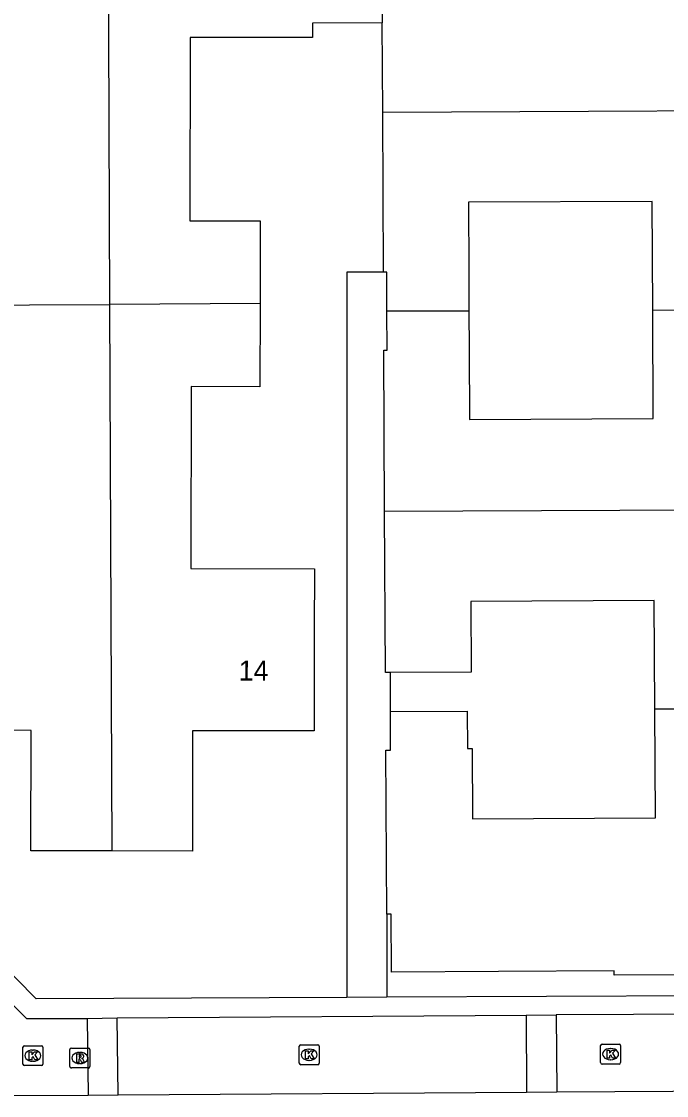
# Model space of a CAD drawing. Extents: x 157321 to 158827, y 386650 to 388532.
# Drawn here: x 157953.4 to 157985.7, y 387919.3 to 387973.1 of the extents above; entities that cross this region are included whole.
import ezdxf

# ---------------------------------------------------------------- set-up
doc = ezdxf.new("R2010")
doc.units = 0
for name, color, linetype in [('IMGEO_Kolk', 7, 'Continuous'), ('IMGEO_Pand', 7, 'Continuous'), ('IMGEO_Pand_nummerreeks', 7, 'Continuous'), ('IMGEO_Rijbaan_lokaal_open', 7, 'Continuous'), ('IMGEO_Rioolput', 7, 'Continuous'), ('IMGEO_Voetpad_open', 7, 'Continuous')]:
    doc.layers.add(name, color=color, linetype=linetype)

msp = doc.modelspace()

# ---------------------------------------------------------------- linework, layer by layer
at = {"layer": 'IMGEO_Kolk'}
for p, q in [((157953.502, 387920.829), (157953.502, 387921.681)), ((157953.577, 387921.755), (157954.429, 387921.755)), ((157953.99, 387921.535), (157954.015, 387921.535)), ((157954.503, 387921.681), (157954.503, 387920.829)), ((157967.338, 387920.875), (157967.338, 387921.727)), ((157967.413, 387921.801), (157968.265, 387921.801)), ((157967.826, 387921.581), (157967.851, 387921.581)), ((157968.339, 387921.727), (157968.339, 387920.875)), ((157982.431, 387920.906), (157982.431, 387921.758)), ((157982.506, 387921.832), (157983.358, 387921.832)), ((157982.919, 387921.612), (157982.944, 387921.612)), ((157983.432, 387921.758), (157983.432, 387920.906)), ((157954.013, 387920.975), (157953.988, 387920.975)), ((157967.849, 387921.021), (157967.824, 387921.021)), ((157982.942, 387921.052), (157982.917, 387921.052)), ((157954.429, 387920.755), (157953.577, 387920.755)), ((157968.265, 387920.801), (157967.413, 387920.801)), ((157983.358, 387920.832), (157982.506, 387920.832))]:
    msp.add_line(p, q, dxfattribs=at)
for points in [[(157953.502, 387920.829), (157953.502, 387921.681)], [(157953.577, 387921.755), (157954.429, 387921.755)], [(157954.503, 387921.681), (157954.503, 387920.829)], [(157967.338, 387920.875), (157967.338, 387921.727)], [(157967.413, 387921.801), (157968.265, 387921.801)], [(157967.659, 387921.501), (157967.782, 387921.501), (157967.782, 387921.35), (157967.912, 387921.501), (157968.076, 387921.501), (157967.93, 387921.35), (157968.083, 387921.101), (157967.931, 387921.101), (157967.846, 387921.265), (157967.782, 387921.198), (157967.782, 387921.101), (157967.659, 387921.101), (157967.659, 387921.501)], [(157968.339, 387921.727), (157968.339, 387920.875)], [(157982.431, 387920.906), (157982.431, 387921.758)], [(157982.506, 387921.832), (157983.358, 387921.832)], [(157982.752, 387921.532), (157982.875, 387921.532), (157982.875, 387921.381), (157983.005, 387921.532), (157983.169, 387921.532), (157983.023, 387921.381), (157983.176, 387921.132), (157983.024, 387921.132), (157982.939, 387921.296), (157982.875, 387921.229), (157982.875, 387921.132), (157982.752, 387921.132), (157982.752, 387921.532)], [(157983.432, 387921.758), (157983.432, 387920.906)], [(157953.823, 387921.455), (157953.946, 387921.455), (157953.946, 387921.304), (157954.076, 387921.455), (157954.24, 387921.455), (157954.094, 387921.304), (157954.247, 387921.055), (157954.095, 387921.055), (157954.01, 387921.219), (157953.946, 387921.152), (157953.946, 387921.055), (157953.823, 387921.055), (157953.823, 387921.455)], [(157954.429, 387920.755), (157953.577, 387920.755)], [(157968.265, 387920.801), (157967.413, 387920.801)], [(157983.358, 387920.832), (157982.506, 387920.832)]]:
    msp.add_lwpolyline(points, dxfattribs=at)
for centre, start, end in [((157953.579, 387921.679), 91.552, 178.448), ((157953.579, 387921.679), 91.552, 178.448), ((157954.427, 387921.679), 1.552, 88.448), ((157954.427, 387921.679), 1.552, 88.448), ((157967.415, 387921.725), 91.552, 178.448), ((157967.415, 387921.725), 91.552, 178.448), ((157968.263, 387921.725), 1.552, 88.448), ((157968.263, 387921.725), 1.552, 88.448), ((157982.508, 387921.756), 91.552, 178.448), ((157982.508, 387921.756), 91.552, 178.448), ((157983.356, 387921.756), 1.552, 88.448), ((157983.356, 387921.756), 1.552, 88.448), ((157953.579, 387920.831), 181.552, 268.448), ((157953.579, 387920.831), 181.552, 268.448), ((157954.427, 387920.831), 271.552, 358.448), ((157954.427, 387920.831), 271.552, 358.448), ((157967.415, 387920.877), 181.552, 268.448), ((157967.415, 387920.877), 181.552, 268.448), ((157968.263, 387920.877), 271.552, 358.448), ((157968.263, 387920.877), 271.552, 358.448), ((157982.508, 387920.908), 181.552, 268.448), ((157982.508, 387920.908), 181.552, 268.448), ((157983.356, 387920.908), 271.552, 358.448), ((157983.356, 387920.908), 271.552, 358.448)]:
    msp.add_arc(centre, 0.0765, start, end, dxfattribs=at)
for centre, major_axis, ratio, start_param, end_param in [((157953.989, 387921.255), (-0.387, 0.002), 0.722429, 4.712389, 7.853982), ((157954.014, 387921.255), (-0.39, 0.002), 0.717154, 1.570796, 4.712389), ((157967.825, 387921.301), (-0.387, 0.002), 0.722429, 4.712389, 7.853982), ((157967.85, 387921.301), (-0.39, 0.002), 0.717154, 1.570796, 4.712389), ((157982.918, 387921.332), (-0.387, 0.002), 0.722429, 4.712389, 7.853982), ((157982.943, 387921.332), (-0.39, 0.002), 0.717154, 1.570796, 4.712389)]:
    msp.add_ellipse(centre, major_axis=major_axis, ratio=ratio, start_param=start_param, end_param=end_param, dxfattribs=at)
at = {"layer": 'IMGEO_Pand'}
for points in [[(157957.86, 387958.89), (157957.75, 387986.114)], [(157971.483, 387976.052), (157971.499, 387972.996)], [(157971.499, 387972.996), (157968.005, 387972.978), (157968.003, 387972.254), (157961.873, 387972.267), (157961.853, 387963.081), (157965.388, 387963.074), (157965.379, 387958.93)], [(157971.523, 387968.52), (157971.499, 387972.996)], [(157971.523, 387968.52), (157998.981, 387968.647)], [(157971.565, 387960.509), (157971.523, 387968.52)], [(157985.038, 387958.6), (157985.009, 387964.053), (157975.81, 387964.005), (157975.829, 387960.531), (157975.837, 387958.575)], [(157971.728, 387958.564), (157971.718, 387960.51), (157971.565, 387960.509)], [(157949.789, 387958.86), (157957.86, 387958.89)], [(157965.379, 387958.93), (157957.86, 387958.89)], [(157957.97, 387931.515), (157957.86, 387958.89)], [(157965.379, 387958.93), (157965.37, 387954.767), (157961.928, 387954.774), (157961.908, 387945.654), (157968.096, 387945.64), (157968.089, 387942.521), (157968.079, 387937.521), (157962, 387937.533), (157961.987, 387931.507), (157957.97, 387931.515)], [(157975.837, 387958.575), (157975.847, 387956.616), (157975.865, 387953.128), (157985.067, 387953.177), (157985.038, 387958.6)], [(157985.038, 387958.6), (157993.084, 387958.622)], [(157971.616, 387948.53), (157971.574, 387956.593), (157971.739, 387956.594), (157971.728, 387958.564)], [(157971.728, 387958.564), (157975.837, 387958.575)], [(157971.616, 387948.53), (157999.114, 387948.647)], [(157971.905, 387940.451), (157971.659, 387940.45), (157971.616, 387948.53)], [(157985.145, 387938.61), (157985.116, 387944.058), (157975.936, 387944.01), (157975.954, 387940.472), (157971.905, 387940.451)], [(157971.718, 387928.341), (157971.675, 387936.553), (157971.916, 387936.554), (157971.905, 387938.496)], [(157993.21, 387938.61), (157993.241, 387932.645), (157999.192, 387932.676), (157999.215, 387928.485), (157998.343, 387928.48), (157998.348, 387927.507), (157997.389, 387927.502), (157997.395, 387926.451), (157996.332, 387926.446), (157996.338, 387925.436), (157994.705, 387925.428), (157994.707, 387924.979), (157993.343, 387924.971), (157993.341, 387925.334), (157987.585, 387925.304), (157983.113, 387925.281), (157983.112, 387925.502), (157977.324, 387925.471), (157971.953, 387925.443), (157971.938, 387928.342), (157971.718, 387928.341)], [(157971.905, 387938.496), (157975.747, 387938.517), (157975.757, 387936.645), (157975.998, 387936.647), (157976.016, 387933.114), (157985.174, 387933.163), (157985.145, 387938.61)], [(157993.21, 387938.61), (157985.145, 387938.61)], [(157957.97, 387931.515), (157953.903, 387931.524), (157953.915, 387937.544), (157947.93, 387937.557)]]:
    msp.add_lwpolyline(points, dxfattribs=at)
at = {"layer": 'IMGEO_Rijbaan_lokaal_open'}
for points in [[(157945.378, 387926.106), (157950.673, 387926.144), (157953.677, 387923.119), (157956.723, 387923.125)], [(157956.723, 387923.125), (157958.23, 387923.149)], [(157956.723, 387923.125), (157956.762, 387919.278)], [(157958.23, 387923.149), (157978.697, 387923.291)], [(157958.271, 387919.299), (157958.23, 387923.149)], [(157978.697, 387923.291), (157980.21, 387923.305)], [(157978.697, 387923.291), (157978.719, 387919.433)], [(157995.715, 387923.36), (157980.21, 387923.305)], [(157980.21, 387923.305), (157980.229, 387919.443)], [(157949.094, 387922.259), (157952.319, 387919.259), (157956.762, 387919.278)], [(157958.271, 387919.299), (157978.719, 387919.433)], [(157978.719, 387919.433), (157980.229, 387919.443)], [(157980.229, 387919.443), (157997.684, 387919.538)], [(157956.762, 387919.278), (157958.271, 387919.299)]]:
    msp.add_lwpolyline(points, dxfattribs=at)
at = {"layer": 'IMGEO_Rioolput'}
for p, q in [((157955.854, 387920.712), (157955.854, 387921.564)), ((157955.929, 387921.638), (157956.781, 387921.638)), ((157956.855, 387921.564), (157956.855, 387920.712)), ((157956.342, 387921.418), (157956.367, 387921.418)), ((157956.781, 387920.638), (157955.929, 387920.638)), ((157956.365, 387920.858), (157956.34, 387920.858))]:
    msp.add_line(p, q, dxfattribs=at)
for points in [[(157955.854, 387920.712), (157955.854, 387921.564)], [(157955.929, 387921.638), (157956.781, 387921.638)], [(157956.855, 387921.564), (157956.855, 387920.712)], [(157956.443, 387921.336), (157956.191, 387921.338), (157956.191, 387920.938)], [(157956.191, 387920.938), (157956.315, 387920.938), (157956.315, 387921.1), (157956.326, 387921.1)], [(157956.369, 387921.257), (157956.315, 387921.257), (157956.315, 387921.176)], [(157956.315, 387921.176), (157956.367, 387921.176)], [(157956.373, 387921.071), (157956.444, 387920.938), (157956.584, 387920.938), (157956.519, 387921.064)], [(157956.781, 387920.638), (157955.929, 387920.638)]]:
    msp.add_lwpolyline(points, dxfattribs=at)
for centre, radius, start, end in [((157955.931, 387921.562), 0.0765, 91.552, 178.448), ((157955.931, 387921.562), 0.0765, 91.552, 178.448), ((157956.779, 387921.562), 0.0765, 1.552, 88.448), ((157956.779, 387921.562), 0.0765, 1.552, 88.448), ((157956.325, 387921.047), 0.0533, 26.0293, 88.6989), ((157956.351, 387921.365), 0.19, 274.7715, 282.9687), ((157956.375, 387921.161), 0.0964, 77.0061, 93.1865), ((157956.389, 387921.218), 0.0378, 276.6634, 79.6772), ((157956.442, 387921.226), 0.109, 350.3612, 89.416), ((157956.44, 387921.226), 0.112, 277.5842, 350.9817), ((157956.424, 387921.011), 0.108, 29.5134, 73.7905), ((157955.931, 387920.714), 0.0765, 181.552, 268.448), ((157955.931, 387920.714), 0.0765, 181.552, 268.448), ((157956.779, 387920.714), 0.0765, 271.552, 358.448), ((157956.779, 387920.714), 0.0765, 271.552, 358.448)]:
    msp.add_arc(centre, radius, start, end, dxfattribs=at)
for centre, major_axis, ratio, start_param, end_param in [((157956.341, 387921.138), (-0.387, 0.002), 0.722429, 4.712389, 7.853982), ((157956.366, 387921.138), (-0.39, 0.002), 0.717154, 1.570796, 4.712389)]:
    msp.add_ellipse(centre, major_axis=major_axis, ratio=ratio, start_param=start_param, end_param=end_param, dxfattribs=at)
at = {"layer": 'IMGEO_Voetpad_open'}
for points in [[(157971.565, 387960.509), (157969.714, 387960.499), (157969.714, 387959.058), (157969.714, 387924.169)], [(157971.905, 387938.496), (157971.905, 387940.451)], [(157969.714, 387924.169), (157954.173, 387924.103), (157951.156, 387927.141), (157910.937, 387926.892), (157910.895, 387933.038), (157904.775, 387932.982)], [(157971.718, 387928.341), (157971.718, 387924.178)], [(157971.718, 387924.178), (157969.714, 387924.169)], [(157995.712, 387924.281), (157971.718, 387924.178)]]:
    msp.add_lwpolyline(points, dxfattribs=at)

# ---------------------------------------------------------------- texts
at = {"layer": 'IMGEO_Pand_nummerreeks'}
msp.add_text('14', height=1, rotation=359.8869, dxfattribs=at).set_placement((157964.309, 387940.049))

doc.saveas('drawing.dxf')
